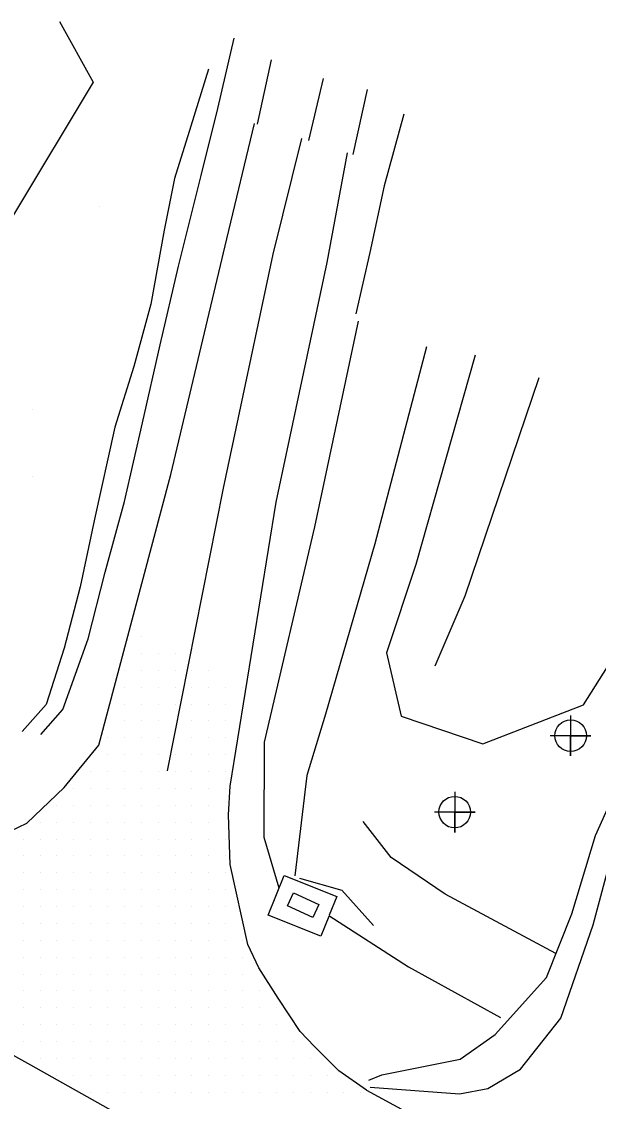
# Model space of a CAD drawing. Extents: x 1762120 to 1766775, y 709485 to 712965.
# Drawn here: x 1765033.5 to 1765118.9, y 710692.4 to 710852.4 of the extents above; entities that cross this region are included whole.
import ezdxf

# ---------------------------------------------------------------- set-up
doc = ezdxf.new("R2010")
doc.units = 0
for name, color, linetype in [('Exist DTM Breakline', 7, 'Continuous'), ('Exist DTM Crownline', 7, 'Continuous'), ('Exist DTM Drainline', 7, 'Continuous'), ('Exist DTM QL2 LIDAR Elevation Point', 7, 'Continuous'), ('Exist DTM Regular Point CELL', 7, 'Continuous'), ('Exist DTM Scan Elevation Point', 7, 'Continuous'), ('Exist Roads EOP', 7, 'Continuous'), ('Exist Roads Soil', 7, 'Continuous'), ('PH Exist DTM Breakline', 7, 'Continuous')]:
    doc.layers.add(name, color=color, linetype=linetype)

msp = doc.modelspace()

# ---------------------------------------------------------------- linework, layer by layer
at = {"layer": 'Exist DTM Breakline'}
for points in [[(1765093.49, 710804.19), (1765085.81, 710775.01), (1765078.51, 710749.76), (1765075.78, 710740.65), (1765073.97, 710725.79)], [(1765100.67, 710802.97), (1765091.9, 710771.95), (1765087.54, 710758.86), (1765089.75, 710749.47), (1765101.84, 710745.37), (1765116.76, 710751.14), (1765127.38, 710768.02), (1765134.99, 710787.54)], [(1765112.66, 710714.31), (1765096.23, 710723.06), (1765088.23, 710728.51), (1765084.12, 710733.86)], [(1765074.68, 710725.45), (1765080.95, 710723.68), (1765085.64, 710718.44)]]:
    msp.add_lwpolyline(points, dxfattribs=at)
at = {"layer": 'Exist DTM Crownline'}
msp.add_lwpolyline([(1765055.1, 710741.35), (1765063.44, 710783.26), (1765070.77, 710817.92), (1765075.02, 710835.09)], dxfattribs=at)
at = {"layer": 'Exist DTM Drainline'}
for points in [[(1765083.38, 710808.02), (1765076.89, 710777.51), (1765069.44, 710745.6), (1765069.37, 710731.54), (1765071.62, 710724.01)], [(1765110.12, 710799.58), (1765099.15, 710767.26), (1765094.74, 710756.86)], [(1765079.04, 710719.91), (1765090.82, 710712.33), (1765104.42, 710704.79)]]:
    msp.add_lwpolyline(points, dxfattribs=at)
at = {"layer": 'Exist DTM QL2 LIDAR Elevation Point'}
for p, q in [((1765045.12, 710824.94), (1765045.12, 710824.94)), ((1765035.12, 710794.93), (1765035.12, 710794.93)), ((1765035.12, 710784.93), (1765035.12, 710784.93))]:
    msp.add_line(p, q, dxfattribs=at)
at = {"layer": 'Exist DTM Regular Point CELL'}
for points in [[(1765114.82, 710749.57), (1765114.82, 710743.57), (1765114.82, 710746.57), (1765117.82, 710746.57), (1765111.82, 710746.57)], [(1765097.67, 710738.24), (1765097.67, 710732.24), (1765097.67, 710735.24), (1765100.67, 710735.24), (1765094.67, 710735.24)]]:
    msp.add_lwpolyline(points, dxfattribs=at)
for centre in [(1765114.82, 710746.57), (1765097.67, 710735.24)]:
    msp.add_circle(centre, 2.34, dxfattribs=at)
at = {"layer": 'Exist DTM Scan Elevation Point'}
for p, q in [((1765051.25, 710761.25), (1765051.25, 710761.25)), ((1765051.25, 710758.75), (1765051.25, 710758.75)), ((1765053.75, 710758.75), (1765053.75, 710758.75)), ((1765056.25, 710758.75), (1765056.25, 710758.75)), ((1765048.75, 710756.25), (1765048.75, 710756.25)), ((1765051.25, 710756.25), (1765051.25, 710756.25)), ((1765053.75, 710756.25), (1765053.75, 710756.25)), ((1765056.25, 710756.25), (1765056.25, 710756.25)), ((1765058.75, 710756.25), (1765058.75, 710756.25)), ((1765061.25, 710756.25), (1765061.25, 710756.25)), ((1765048.75, 710753.75), (1765048.75, 710753.75)), ((1765051.25, 710753.75), (1765051.25, 710753.75)), ((1765053.75, 710753.75), (1765053.75, 710753.75)), ((1765056.25, 710753.75), (1765056.25, 710753.75)), ((1765058.75, 710753.75), (1765058.75, 710753.75)), ((1765061.25, 710753.75), (1765061.25, 710753.75)), ((1765063.75, 710753.75), (1765063.75, 710753.75)), ((1765066.25, 710753.75), (1765066.25, 710753.75)), ((1765048.75, 710751.25), (1765048.75, 710751.25)), ((1765051.25, 710751.25), (1765051.25, 710751.25)), ((1765053.75, 710751.25), (1765053.75, 710751.25)), ((1765056.25, 710751.25), (1765056.25, 710751.25)), ((1765058.75, 710751.25), (1765058.75, 710751.25)), ((1765061.25, 710751.25), (1765061.25, 710751.25)), ((1765063.75, 710751.25), (1765063.75, 710751.25)), ((1765048.75, 710748.75), (1765048.75, 710748.75)), ((1765051.25, 710748.75), (1765051.25, 710748.75)), ((1765053.75, 710748.75), (1765053.75, 710748.75)), ((1765058.75, 710748.75), (1765058.75, 710748.75)), ((1765061.25, 710748.75), (1765061.25, 710748.75)), ((1765063.75, 710748.75), (1765063.75, 710748.75)), ((1765046.25, 710746.25), (1765046.25, 710746.25)), ((1765048.75, 710746.25), (1765048.75, 710746.25)), ((1765051.25, 710746.25), (1765051.25, 710746.25)), ((1765053.75, 710746.25), (1765053.75, 710746.25)), ((1765058.75, 710746.25), (1765058.75, 710746.25)), ((1765061.25, 710746.25), (1765061.25, 710746.25)), ((1765063.75, 710746.25), (1765063.75, 710746.25)), ((1765046.25, 710743.75), (1765046.25, 710743.75)), ((1765048.75, 710743.75), (1765048.75, 710743.75)), ((1765051.25, 710743.75), (1765051.25, 710743.75)), ((1765053.75, 710743.75), (1765053.75, 710743.75)), ((1765056.25, 710743.75), (1765056.25, 710743.75)), ((1765058.75, 710743.75), (1765058.75, 710743.75)), ((1765061.25, 710743.75), (1765061.25, 710743.75)), ((1765063.75, 710743.75), (1765063.75, 710743.75)), ((1765043.75, 710741.25), (1765043.75, 710741.25)), ((1765046.25, 710741.25), (1765046.25, 710741.25)), ((1765048.75, 710741.25), (1765048.75, 710741.25)), ((1765051.25, 710741.25), (1765051.25, 710741.25)), ((1765053.75, 710741.25), (1765053.75, 710741.25)), ((1765056.25, 710741.25), (1765056.25, 710741.25)), ((1765058.75, 710741.25), (1765058.75, 710741.25)), ((1765061.25, 710741.25), (1765061.25, 710741.25)), ((1765063.75, 710741.25), (1765063.75, 710741.25)), ((1765041.25, 710738.75), (1765041.25, 710738.75)), ((1765043.75, 710738.75), (1765043.75, 710738.75)), ((1765046.25, 710738.75), (1765046.25, 710738.75)), ((1765048.75, 710738.75), (1765048.75, 710738.75)), ((1765051.25, 710738.75), (1765051.25, 710738.75)), ((1765053.75, 710738.75), (1765053.75, 710738.75)), ((1765056.25, 710738.75), (1765056.25, 710738.75)), ((1765058.75, 710738.75), (1765058.75, 710738.75)), ((1765061.25, 710738.75), (1765061.25, 710738.75)), ((1765063.75, 710738.75), (1765063.75, 710738.75)), ((1765038.75, 710736.25), (1765038.75, 710736.25)), ((1765041.25, 710736.25), (1765041.25, 710736.25)), ((1765043.75, 710736.25), (1765043.75, 710736.25)), ((1765046.25, 710736.25), (1765046.25, 710736.25)), ((1765048.75, 710736.25), (1765048.75, 710736.25)), ((1765051.25, 710736.25), (1765051.25, 710736.25)), ((1765053.75, 710736.25), (1765053.75, 710736.25)), ((1765056.25, 710736.25), (1765056.25, 710736.25)), ((1765058.75, 710736.25), (1765058.75, 710736.25)), ((1765061.25, 710736.25), (1765061.25, 710736.25)), ((1765036.25, 710733.75), (1765036.25, 710733.75)), ((1765038.75, 710733.75), (1765038.75, 710733.75)), ((1765041.25, 710733.75), (1765041.25, 710733.75)), ((1765043.75, 710733.75), (1765043.75, 710733.75)), ((1765046.25, 710733.75), (1765046.25, 710733.75)), ((1765048.75, 710733.75), (1765048.75, 710733.75)), ((1765051.25, 710733.75), (1765051.25, 710733.75)), ((1765053.75, 710733.75), (1765053.75, 710733.75)), ((1765056.25, 710733.75), (1765056.25, 710733.75)), ((1765058.75, 710733.75), (1765058.75, 710733.75)), ((1765061.25, 710733.75), (1765061.25, 710733.75)), ((1765033.75, 710731.25), (1765033.75, 710731.25)), ((1765036.25, 710731.25), (1765036.25, 710731.25)), ((1765038.75, 710731.25), (1765038.75, 710731.25)), ((1765041.25, 710731.25), (1765041.25, 710731.25)), ((1765043.75, 710731.25), (1765043.75, 710731.25)), ((1765046.25, 710731.25), (1765046.25, 710731.25)), ((1765048.75, 710731.25), (1765048.75, 710731.25)), ((1765051.25, 710731.25), (1765051.25, 710731.25)), ((1765053.75, 710731.25), (1765053.75, 710731.25)), ((1765056.25, 710731.25), (1765056.25, 710731.25)), ((1765058.75, 710731.25), (1765058.75, 710731.25)), ((1765061.25, 710731.25), (1765061.25, 710731.25)), ((1765063.75, 710731.25), (1765063.75, 710731.25)), ((1765033.75, 710728.75), (1765033.75, 710728.75)), ((1765036.25, 710728.75), (1765036.25, 710728.75)), ((1765038.75, 710728.75), (1765038.75, 710728.75)), ((1765041.25, 710728.75), (1765041.25, 710728.75)), ((1765043.75, 710728.75), (1765043.75, 710728.75)), ((1765046.25, 710728.75), (1765046.25, 710728.75)), ((1765048.75, 710728.75), (1765048.75, 710728.75)), ((1765051.25, 710728.75), (1765051.25, 710728.75)), ((1765053.75, 710728.75), (1765053.75, 710728.75)), ((1765056.25, 710728.75), (1765056.25, 710728.75)), ((1765058.75, 710728.75), (1765058.75, 710728.75)), ((1765061.25, 710728.75), (1765061.25, 710728.75)), ((1765063.75, 710728.75), (1765063.75, 710728.75)), ((1765033.75, 710726.25), (1765033.75, 710726.25)), ((1765036.25, 710726.25), (1765036.25, 710726.25)), ((1765038.75, 710726.25), (1765038.75, 710726.25)), ((1765041.25, 710726.25), (1765041.25, 710726.25)), ((1765043.75, 710726.25), (1765043.75, 710726.25)), ((1765046.25, 710726.25), (1765046.25, 710726.25)), ((1765048.75, 710726.25), (1765048.75, 710726.25)), ((1765051.25, 710726.25), (1765051.25, 710726.25)), ((1765053.75, 710726.25), (1765053.75, 710726.25)), ((1765056.25, 710726.25), (1765056.25, 710726.25)), ((1765058.75, 710726.25), (1765058.75, 710726.25)), ((1765061.25, 710726.25), (1765061.25, 710726.25)), ((1765063.75, 710726.25), (1765063.75, 710726.25)), ((1765033.75, 710723.75), (1765033.75, 710723.75)), ((1765036.25, 710723.75), (1765036.25, 710723.75)), ((1765038.75, 710723.75), (1765038.75, 710723.75)), ((1765041.25, 710723.75), (1765041.25, 710723.75)), ((1765043.75, 710723.75), (1765043.75, 710723.75)), ((1765046.25, 710723.75), (1765046.25, 710723.75)), ((1765048.75, 710723.75), (1765048.75, 710723.75)), ((1765051.25, 710723.75), (1765051.25, 710723.75)), ((1765053.75, 710723.75), (1765053.75, 710723.75)), ((1765056.25, 710723.75), (1765056.25, 710723.75)), ((1765058.75, 710723.75), (1765058.75, 710723.75)), ((1765061.25, 710723.75), (1765061.25, 710723.75)), ((1765063.75, 710723.75), (1765063.75, 710723.75)), ((1765033.75, 710721.25), (1765033.75, 710721.25)), ((1765036.25, 710721.25), (1765036.25, 710721.25)), ((1765038.75, 710721.25), (1765038.75, 710721.25)), ((1765041.25, 710721.25), (1765041.25, 710721.25)), ((1765043.75, 710721.25), (1765043.75, 710721.25)), ((1765046.25, 710721.25), (1765046.25, 710721.25)), ((1765048.75, 710721.25), (1765048.75, 710721.25)), ((1765051.25, 710721.25), (1765051.25, 710721.25)), ((1765053.75, 710721.25), (1765053.75, 710721.25)), ((1765056.25, 710721.25), (1765056.25, 710721.25)), ((1765058.75, 710721.25), (1765058.75, 710721.25)), ((1765061.25, 710721.25), (1765061.25, 710721.25)), ((1765063.75, 710721.25), (1765063.75, 710721.25)), ((1765033.75, 710718.75), (1765033.75, 710718.75)), ((1765036.25, 710718.75), (1765036.25, 710718.75)), ((1765038.75, 710718.75), (1765038.75, 710718.75)), ((1765041.25, 710718.75), (1765041.25, 710718.75)), ((1765043.75, 710718.75), (1765043.75, 710718.75)), ((1765046.25, 710718.75), (1765046.25, 710718.75)), ((1765048.75, 710718.75), (1765048.75, 710718.75)), ((1765051.25, 710718.75), (1765051.25, 710718.75)), ((1765053.75, 710718.75), (1765053.75, 710718.75)), ((1765056.25, 710718.75), (1765056.25, 710718.75)), ((1765058.75, 710718.75), (1765058.75, 710718.75)), ((1765061.25, 710718.75), (1765061.25, 710718.75)), ((1765063.75, 710718.75), (1765063.75, 710718.75)), ((1765033.75, 710716.25), (1765033.75, 710716.25)), ((1765036.25, 710716.25), (1765036.25, 710716.25)), ((1765038.75, 710716.25), (1765038.75, 710716.25)), ((1765041.25, 710716.25), (1765041.25, 710716.25)), ((1765043.75, 710716.25), (1765043.75, 710716.25)), ((1765046.25, 710716.25), (1765046.25, 710716.25)), ((1765048.75, 710716.25), (1765048.75, 710716.25)), ((1765051.25, 710716.25), (1765051.25, 710716.25)), ((1765053.75, 710716.25), (1765053.75, 710716.25)), ((1765056.25, 710716.25), (1765056.25, 710716.25)), ((1765058.75, 710716.25), (1765058.75, 710716.25)), ((1765061.25, 710716.25), (1765061.25, 710716.25)), ((1765063.75, 710716.25), (1765063.75, 710716.25)), ((1765066.25, 710716.25), (1765066.25, 710716.25)), ((1765033.75, 710713.75), (1765033.75, 710713.75)), ((1765036.25, 710713.75), (1765036.25, 710713.75)), ((1765038.75, 710713.75), (1765038.75, 710713.75)), ((1765041.25, 710713.75), (1765041.25, 710713.75)), ((1765043.75, 710713.75), (1765043.75, 710713.75)), ((1765046.25, 710713.75), (1765046.25, 710713.75)), ((1765048.75, 710713.75), (1765048.75, 710713.75)), ((1765051.25, 710713.75), (1765051.25, 710713.75)), ((1765053.75, 710713.75), (1765053.75, 710713.75)), ((1765056.25, 710713.75), (1765056.25, 710713.75)), ((1765058.75, 710713.75), (1765058.75, 710713.75)), ((1765061.25, 710713.75), (1765061.25, 710713.75)), ((1765063.75, 710713.75), (1765063.75, 710713.75)), ((1765066.25, 710713.75), (1765066.25, 710713.75)), ((1765033.75, 710711.25), (1765033.75, 710711.25)), ((1765036.25, 710711.25), (1765036.25, 710711.25)), ((1765038.75, 710711.25), (1765038.75, 710711.25)), ((1765041.25, 710711.25), (1765041.25, 710711.25)), ((1765043.75, 710711.25), (1765043.75, 710711.25)), ((1765046.25, 710711.25), (1765046.25, 710711.25)), ((1765048.75, 710711.25), (1765048.75, 710711.25)), ((1765051.25, 710711.25), (1765051.25, 710711.25)), ((1765053.75, 710711.25), (1765053.75, 710711.25)), ((1765056.25, 710711.25), (1765056.25, 710711.25)), ((1765058.75, 710711.25), (1765058.75, 710711.25)), ((1765061.25, 710711.25), (1765061.25, 710711.25)), ((1765063.75, 710711.25), (1765063.75, 710711.25)), ((1765066.25, 710711.25), (1765066.25, 710711.25)), ((1765033.75, 710708.75), (1765033.75, 710708.75)), ((1765036.25, 710708.75), (1765036.25, 710708.75)), ((1765038.75, 710708.75), (1765038.75, 710708.75)), ((1765041.25, 710708.75), (1765041.25, 710708.75)), ((1765043.75, 710708.75), (1765043.75, 710708.75)), ((1765046.25, 710708.75), (1765046.25, 710708.75)), ((1765048.75, 710708.75), (1765048.75, 710708.75)), ((1765051.25, 710708.75), (1765051.25, 710708.75)), ((1765053.75, 710708.75), (1765053.75, 710708.75)), ((1765056.25, 710708.75), (1765056.25, 710708.75)), ((1765058.75, 710708.75), (1765058.75, 710708.75)), ((1765061.25, 710708.75), (1765061.25, 710708.75)), ((1765063.75, 710708.75), (1765063.75, 710708.75)), ((1765066.25, 710708.75), (1765066.25, 710708.75)), ((1765068.75, 710708.75), (1765068.75, 710708.75)), ((1765033.75, 710706.25), (1765033.75, 710706.25)), ((1765036.25, 710706.25), (1765036.25, 710706.25)), ((1765038.75, 710706.25), (1765038.75, 710706.25)), ((1765041.25, 710706.25), (1765041.25, 710706.25)), ((1765043.75, 710706.25), (1765043.75, 710706.25)), ((1765046.25, 710706.25), (1765046.25, 710706.25)), ((1765048.75, 710706.25), (1765048.75, 710706.25)), ((1765051.25, 710706.25), (1765051.25, 710706.25)), ((1765053.75, 710706.25), (1765053.75, 710706.25)), ((1765056.25, 710706.25), (1765056.25, 710706.25)), ((1765058.75, 710706.25), (1765058.75, 710706.25)), ((1765061.25, 710706.25), (1765061.25, 710706.25)), ((1765063.75, 710706.25), (1765063.75, 710706.25)), ((1765066.25, 710706.25), (1765066.25, 710706.25)), ((1765068.75, 710706.25), (1765068.75, 710706.25)), ((1765071.25, 710706.25), (1765071.25, 710706.25)), ((1765033.75, 710703.75), (1765033.75, 710703.75)), ((1765036.25, 710703.75), (1765036.25, 710703.75)), ((1765038.75, 710703.75), (1765038.75, 710703.75)), ((1765041.25, 710703.75), (1765041.25, 710703.75)), ((1765043.75, 710703.75), (1765043.75, 710703.75)), ((1765046.25, 710703.75), (1765046.25, 710703.75)), ((1765048.75, 710703.75), (1765048.75, 710703.75)), ((1765051.25, 710703.75), (1765051.25, 710703.75)), ((1765053.75, 710703.75), (1765053.75, 710703.75)), ((1765056.25, 710703.75), (1765056.25, 710703.75)), ((1765058.75, 710703.75), (1765058.75, 710703.75)), ((1765061.25, 710703.75), (1765061.25, 710703.75)), ((1765063.75, 710703.75), (1765063.75, 710703.75)), ((1765066.25, 710703.75), (1765066.25, 710703.75)), ((1765068.75, 710703.75), (1765068.75, 710703.75)), ((1765071.25, 710703.75), (1765071.25, 710703.75)), ((1765033.75, 710701.25), (1765033.75, 710701.25)), ((1765036.25, 710701.25), (1765036.25, 710701.25)), ((1765038.75, 710701.25), (1765038.75, 710701.25)), ((1765041.25, 710701.25), (1765041.25, 710701.25)), ((1765043.75, 710701.25), (1765043.75, 710701.25)), ((1765046.25, 710701.25), (1765046.25, 710701.25)), ((1765048.75, 710701.25), (1765048.75, 710701.25)), ((1765051.25, 710701.25), (1765051.25, 710701.25)), ((1765053.75, 710701.25), (1765053.75, 710701.25)), ((1765056.25, 710701.25), (1765056.25, 710701.25)), ((1765058.75, 710701.25), (1765058.75, 710701.25)), ((1765061.25, 710701.25), (1765061.25, 710701.25)), ((1765063.75, 710701.25), (1765063.75, 710701.25)), ((1765066.25, 710701.25), (1765066.25, 710701.25)), ((1765068.75, 710701.25), (1765068.75, 710701.25)), ((1765071.25, 710701.25), (1765071.25, 710701.25)), ((1765073.75, 710701.25), (1765073.75, 710701.25)), ((1765036.25, 710698.75), (1765036.25, 710698.75)), ((1765038.75, 710698.75), (1765038.75, 710698.75)), ((1765041.25, 710698.75), (1765041.25, 710698.75)), ((1765043.75, 710698.75), (1765043.75, 710698.75)), ((1765046.25, 710698.75), (1765046.25, 710698.75)), ((1765048.75, 710698.75), (1765048.75, 710698.75)), ((1765051.25, 710698.75), (1765051.25, 710698.75)), ((1765053.75, 710698.75), (1765053.75, 710698.75)), ((1765056.25, 710698.75), (1765056.25, 710698.75)), ((1765058.75, 710698.75), (1765058.75, 710698.75)), ((1765061.25, 710698.75), (1765061.25, 710698.75)), ((1765063.75, 710698.75), (1765063.75, 710698.75)), ((1765066.25, 710698.75), (1765066.25, 710698.75)), ((1765068.75, 710698.75), (1765068.75, 710698.75)), ((1765071.25, 710698.75), (1765071.25, 710698.75)), ((1765073.75, 710698.75), (1765073.75, 710698.75)), ((1765076.25, 710698.75), (1765076.25, 710698.75)), ((1765038.75, 710696.25), (1765038.75, 710696.25)), ((1765041.25, 710696.25), (1765041.25, 710696.25)), ((1765043.75, 710696.25), (1765043.75, 710696.25)), ((1765046.25, 710696.25), (1765046.25, 710696.25)), ((1765048.75, 710696.25), (1765048.75, 710696.25)), ((1765051.25, 710696.25), (1765051.25, 710696.25)), ((1765053.75, 710696.25), (1765053.75, 710696.25)), ((1765056.25, 710696.25), (1765056.25, 710696.25)), ((1765058.75, 710696.25), (1765058.75, 710696.25)), ((1765061.25, 710696.25), (1765061.25, 710696.25)), ((1765063.75, 710696.25), (1765063.75, 710696.25)), ((1765066.25, 710696.25), (1765066.25, 710696.25)), ((1765068.75, 710696.25), (1765068.75, 710696.25)), ((1765071.25, 710696.25), (1765071.25, 710696.25)), ((1765073.75, 710696.25), (1765073.75, 710696.25)), ((1765076.25, 710696.25), (1765076.25, 710696.25)), ((1765078.75, 710696.25), (1765078.75, 710696.25)), ((1765043.75, 710693.75), (1765043.75, 710693.75)), ((1765046.25, 710693.75), (1765046.25, 710693.75)), ((1765048.75, 710693.75), (1765048.75, 710693.75)), ((1765051.25, 710693.75), (1765051.25, 710693.75)), ((1765053.75, 710693.75), (1765053.75, 710693.75)), ((1765056.25, 710693.75), (1765056.25, 710693.75)), ((1765058.75, 710693.75), (1765058.75, 710693.75)), ((1765061.25, 710693.75), (1765061.25, 710693.75)), ((1765063.75, 710693.75), (1765063.75, 710693.75)), ((1765066.25, 710693.75), (1765066.25, 710693.75)), ((1765068.75, 710693.75), (1765068.75, 710693.75)), ((1765071.25, 710693.75), (1765071.25, 710693.75)), ((1765073.75, 710693.75), (1765073.75, 710693.75)), ((1765076.25, 710693.75), (1765076.25, 710693.75)), ((1765078.75, 710693.75), (1765078.75, 710693.75)), ((1765081.25, 710693.75), (1765081.25, 710693.75)), ((1765083.75, 710693.75), (1765083.75, 710693.75))]:
    msp.add_line(p, q, dxfattribs=at)
at = {"layer": 'Exist Roads EOP'}
for points in [[(1764822.92, 710840.21), (1764836.04, 710832.94), (1764849.16, 710825.67), (1764862.57, 710818.93), (1764875.91, 710812.06), (1764884.74, 710806.96), (1764897.51, 710799.06), (1764910.6, 710791.75), (1764923.74, 710784.52), (1764937.22, 710777.91), (1764950.44, 710770.84), (1764963.6, 710763.65), (1764976.47, 710755.96), (1764989.14, 710747.81), (1765002.25, 710740.53), (1765020.35, 710730.66), (1765023.82, 710730.38), (1765029.28, 710731.22), (1765034.29, 710733.62), (1765039.84, 710738.87), (1765044.96, 710745.17)], [(1765044.96, 710745.17), (1765055.63, 710785.28), (1765063.93, 710820.18), (1765068.03, 710837.3)], [(1765064.39, 710739.1), (1765071.2, 710781.19), (1765078.76, 710816.71), (1765081.77, 710832.97)], [(1764812.35, 710822.08), (1764825.49, 710814.85), (1764838.59, 710807.56), (1764851.71, 710800.29), (1764864.82, 710793), (1764877.84, 710785.55), (1764890.93, 710778.25), (1764904.05, 710770.98), (1764917.16, 710763.69), (1764930.23, 710756.35), (1764943.36, 710749.13), (1764956.38, 710741.69), (1764969.46, 710734.37), (1764982.52, 710727.02), (1764995.61, 710719.73), (1765008.64, 710712.32), (1765021.74, 710705.06), (1765034.84, 710697.8), (1765047.9, 710690.45), (1765060.95, 710683.1), (1765074.39, 710675.48)], [(1765085.12, 710694.47), (1765098.36, 710693.49), (1765102.55, 710694.26), (1765107.4, 710697.17), (1765113.39, 710704.72), (1765118.15, 710718.53), (1765121.43, 710730.75), (1765127.77, 710745.09), (1765145.23, 710775.87)], [(1765084.62, 710694.06), (1765080.48, 710696.89), (1765076.88, 710700.52), (1765074.78, 710702.74), (1765071.52, 710707.66), (1765068.64, 710712.17), (1765067.03, 710715.64), (1765064.42, 710727.5), (1765064.17, 710734.86), (1765064.39, 710739.1)], [(1765084.62, 710694.06), (1765097.77, 710686.89), (1765110.9, 710679.68), (1765123.9, 710672.26), (1765136.94, 710664.91), (1765149.94, 710657.46), (1765163.13, 710650.36), (1765176.1, 710642.86), (1765184.86, 710638.52), (1765193.83, 710635.43), (1765206.02, 710629.53), (1765223.83, 710620.15), (1765236.89, 710612.82), (1765250.39, 710606.26), (1765263.57, 710599.14), (1765276.55, 710592.21), (1765292.57, 710583.84)]]:
    msp.add_lwpolyline(points, dxfattribs=at)
at = {"layer": 'Exist Roads Soil'}
msp.add_lwpolyline([(1765084.92, 710695.53), (1765086.87, 710696.33), (1765098.46, 710698.61), (1765103.65, 710702.28), (1765111.24, 710710.74), (1765115.02, 710720.17), (1765118.49, 710731.79), (1765125.44, 710747.14), (1765142.47, 710776.86)], dxfattribs=at)
at = {"layer": 'PH Exist DTM Breakline'}
for points in [[(1765039.12, 710852.4), (1765044.13, 710843.4), (1765032.31, 710823.75), (1765025, 710803.23)], [(1765036.37, 710746.77), (1765039.6, 710750.47), (1765043.37, 710760.91), (1765045.87, 710770.82), (1765048.74, 710781.27), (1765051.41, 710792.93), (1765054.02, 710804.47), (1765056.77, 710816.15), (1765060.11, 710829.59), (1765062.6, 710839.53), (1765065.01, 710849.92)], [(1765068.43, 710837.18), (1765070.54, 710846.73)], [(1765061.22, 710845.33), (1765058.59, 710836.88), (1765056.18, 710829.13), (1765054.64, 710821.49), (1765052.67, 710810.51), (1765050.15, 710801.3), (1765047.34, 710792.29), (1765044.29, 710778.65), (1765042.17, 710768.62), (1765039.8, 710759.55), (1765037.16, 710751.21), (1765033.62, 710747.18)], [(1765076.07, 710834.76), (1765078.25, 710843.95)], [(1765084.7, 710842.33), (1765082.58, 710832.7)], [(1765090.14, 710838.7), (1765087.22, 710828.06), (1765085.11, 710818.19), (1765083.04, 710809.1)], [(1765079.01, 710719.79), (1765077.82, 710716.85), (1765070.05, 710719.99), (1765072.42, 710725.86), (1765080.19, 710722.72), (1765079.09, 710719.99)]]:
    msp.add_lwpolyline(points, dxfattribs=at)
msp.add_lwpolyline([(1765073.8, 710723.3), (1765077.55, 710721.57), (1765076.65, 710719.61), (1765072.9, 710721.34)], close=True, dxfattribs=at)

doc.saveas('drawing.dxf')
